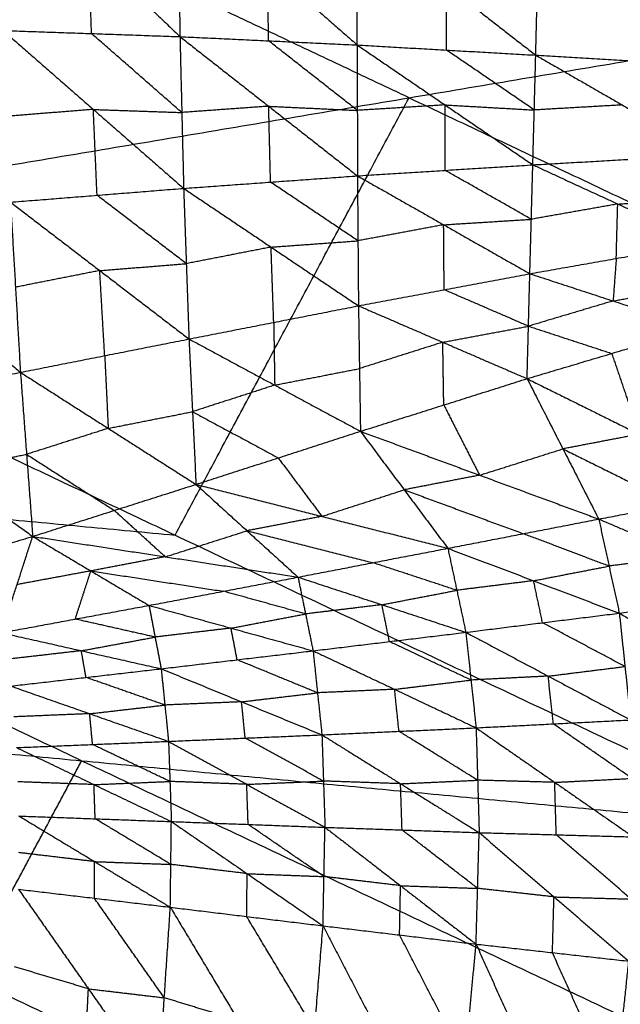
# Model space of a CAD drawing. Header units: millimetres. Extents: x -106 to 110, y -96 to 120.
# Tile 877 of 1020: x 40.63 to 44.64, y 93.09 to 99.66. Entities that reach past the tile are written whole.
import ezdxf

# ---------------------------------------------------------------- set-up
doc = ezdxf.new("R2010")
doc.units = ezdxf.units.MM
doc.header["$MEASUREMENT"] = 0
doc.layers.add('Default', color=7, linetype='Continuous', true_color=0x000000)

msp = doc.modelspace()

# ---------------------------------------------------------------- linework, layer by layer
at = {"layer": 'Default'}
for points in [[(43.2328, 99.1372, 10.5669), (41.0162, 100.1856, 10.5669), (38.7996, 101.234, 10.5669)], [(40.4908, 100.713, 5.6716), (41.0975, 100.1292, 5.7782), (41.7042, 99.5454, 5.8848)], [(41.6903, 100.5392, 6.0369), (41.6973, 100.0423, 5.9609), (41.7042, 99.5454, 5.8848)], [(41.6903, 100.5392, 6.0369), (42.2886, 100.0144, 6.1631), (42.887, 99.4896, 6.2893)], [(42.887, 99.4896, 6.2893), (42.8883, 99.9176, 6.3556), (42.8896, 100.3456, 6.4219)], [(42.8896, 100.3456, 6.4219), (43.4839, 99.8837, 6.5679), (44.0782, 99.4218, 6.7139)], [(41.114, 99.5659, 5.693), (41.1058, 99.8475, 5.7356), (41.0975, 100.1292, 5.7782)], [(44.0782, 99.4218, 6.7139), (44.0867, 99.7805, 6.7706), (44.0952, 100.1391, 6.8273)], [(44.0952, 100.1391, 6.8273), (44.6814, 99.7455, 6.9892), (45.2676, 99.352, 7.1512)], [(37.5326, 98.1752, 9.1165), (43.2328, 99.1372, 10.5669), (48.933, 100.0992, 12.0172)], [(42.2956, 99.5175, 6.0871), (42.2921, 99.7659, 6.1251), (42.2886, 100.0144, 6.1631)], [(43.4826, 99.4557, 6.5016), (43.4832, 99.6697, 6.5347), (43.4839, 99.8837, 6.5679)], [(40.5239, 99.5864, 5.5011), (41.114, 99.5659, 5.693), (41.7042, 99.5454, 5.8848)], [(40.5239, 99.5864, 5.5011), (41.1263, 99.0594, 5.7063), (41.7288, 98.5324, 5.9115)], [(41.7165, 99.0389, 5.8982), (41.4153, 99.3024, 5.7956), (41.114, 99.5659, 5.693)], [(41.7042, 99.5454, 5.8848), (41.7165, 99.0389, 5.8982), (41.7288, 98.5324, 5.9115)], [(41.7042, 99.5454, 5.8848), (42.2956, 99.5175, 6.0871), (42.887, 99.4896, 6.2893)], [(41.7042, 99.5454, 5.8848), (42.2963, 99.0807, 6.0985), (42.8884, 98.616, 6.3122)], [(42.8877, 99.0528, 6.3007), (42.5917, 99.2851, 6.1939), (42.2956, 99.5175, 6.0871)], [(42.887, 99.4896, 6.2893), (42.8877, 99.0528, 6.3007), (42.8884, 98.616, 6.3122)], [(42.887, 99.4896, 6.2893), (43.4728, 99.0896, 6.5108), (44.0587, 98.6896, 6.7323)], [(42.887, 99.4896, 6.2893), (43.4826, 99.4557, 6.5016), (44.0782, 99.4218, 6.7139)], [(44.0684, 99.0557, 6.7231), (43.7755, 99.2557, 6.6123), (43.4826, 99.4557, 6.5016)], [(44.0587, 98.6896, 6.7323), (44.0684, 99.0557, 6.7231), (44.0782, 99.4218, 6.7139)], [(44.0782, 99.4218, 6.7139), (44.6551, 99.0892, 6.9394), (45.232, 98.7566, 7.1649)], [(44.0782, 99.4218, 6.7139), (44.6729, 99.3869, 6.9325), (45.2676, 99.352, 7.1512)], [(41.6721, 96.2174, 9.1165), (42.4525, 97.6773, 9.8417), (43.2328, 99.1372, 10.5669)], [(43.2328, 99.1372, 10.5669), (45.3026, 98.1583, 10.5669), (47.3724, 97.1794, 10.5669)], [(41.1263, 99.0594, 5.7063), (40.8375, 99.0364, 5.6112), (40.5488, 99.0134, 5.5162)], [(41.1512, 98.4864, 5.7214), (41.1388, 98.7729, 5.7138), (41.1263, 99.0594, 5.7063)], [(41.1263, 99.0594, 5.7063), (41.4214, 99.0492, 5.8022), (41.7165, 99.0389, 5.8982)], [(42.2963, 99.0807, 6.0985), (42.0064, 99.0598, 5.9983), (41.7165, 99.0389, 5.8982)], [(42.3086, 98.5742, 6.1118), (42.3025, 98.8275, 6.1052), (42.2963, 99.0807, 6.0985)], [(42.2963, 99.0807, 6.0985), (42.592, 99.0667, 6.1996), (42.8877, 99.0528, 6.3007)], [(43.4728, 99.0896, 6.5108), (43.1803, 99.0712, 6.4057), (42.8877, 99.0528, 6.3007)], [(43.4736, 98.6528, 6.5222), (43.4732, 98.8712, 6.5165), (43.4728, 99.0896, 6.5108)], [(43.4728, 99.0896, 6.5108), (43.7706, 99.0726, 6.6169), (44.0684, 99.0557, 6.7231)], [(44.6551, 99.0892, 6.9394), (44.3618, 99.0725, 6.8312), (44.0684, 99.0557, 6.7231)], [(44.0587, 98.6896, 6.7323), (44.6454, 98.7231, 6.9486), (45.232, 98.7566, 7.1649)], [(42.8884, 98.616, 6.3122), (43.4736, 98.6528, 6.5222), (44.0587, 98.6896, 6.7323)], [(44.0388, 97.9628, 6.879), (44.0487, 98.3262, 6.8056), (44.0587, 98.6896, 6.7323)], [(44.0587, 98.6896, 6.7323), (44.6252, 98.428, 7.0081), (45.1918, 98.1665, 7.2839)], [(41.7288, 98.5324, 5.9115), (42.3086, 98.5742, 6.1118), (42.8884, 98.616, 6.3122)], [(42.8884, 98.616, 6.3122), (42.8918, 98.1822, 6.3995), (42.8952, 97.7484, 6.4868)], [(42.8884, 98.616, 6.3122), (43.4636, 98.2894, 6.5956), (44.0388, 97.9628, 6.879)], [(44.0487, 98.3262, 6.8056), (43.7612, 98.4895, 6.6639), (43.4736, 98.6528, 6.5222)], [(40.5737, 98.4403, 5.5313), (41.1512, 98.4864, 5.7214), (41.7288, 98.5324, 5.9115)], [(41.7288, 98.5324, 5.9115), (41.7466, 98.0297, 6.012), (41.7644, 97.5269, 6.1126)], [(41.7288, 98.5324, 5.9115), (42.312, 98.1404, 6.1991), (42.8952, 97.7484, 6.4868)], [(42.8918, 98.1822, 6.3995), (42.6002, 98.3782, 6.2557), (42.3086, 98.5742, 6.1118)], [(41.7466, 98.0297, 6.012), (41.4489, 98.258, 5.8667), (41.1512, 98.4864, 5.7214)], [(40.5737, 98.4403, 5.5313), (40.6067, 97.8724, 5.6445), (40.6398, 97.3044, 5.7578)], [(40.5737, 98.4403, 5.5313), (41.169, 97.9836, 5.8219), (41.7644, 97.5269, 6.1126)], [(44.6252, 98.428, 7.0081), (44.337, 98.3771, 6.9068), (44.0487, 98.3262, 6.8056)], [(44.6153, 98.0646, 7.0814), (44.6202, 98.2463, 7.0447), (44.6252, 98.428, 7.0081)], [(44.6252, 98.428, 7.0081), (44.9186, 98.4448, 7.1162), (45.2119, 98.4615, 7.2244)], [(39.4199, 98.3407, 5.1719), (40.0298, 97.8226, 5.4649), (40.6398, 97.3044, 5.7578)], [(43.4636, 98.2894, 6.5956), (43.1777, 98.2358, 6.4975), (42.8918, 98.1822, 6.3995)], [(43.4636, 98.2894, 6.5956), (43.7562, 98.3078, 6.7006), (44.0487, 98.3262, 6.8056)], [(43.467, 97.8556, 6.6829), (43.4653, 98.0725, 6.6392), (43.4636, 98.2894, 6.5956)], [(37.5326, 98.1752, 9.1165), (41.6721, 96.2174, 9.1165), (45.8117, 94.2595, 9.1165)], [(42.312, 98.1404, 6.1991), (42.0293, 98.085, 6.1056), (41.7466, 98.0297, 6.012)], [(42.312, 98.1404, 6.1991), (42.6019, 98.1613, 6.2993), (42.8918, 98.1822, 6.3995)], [(42.3298, 97.6377, 6.2997), (42.3209, 97.889, 6.2494), (42.312, 98.1404, 6.1991)], [(44.0388, 97.9628, 6.879), (44.6153, 98.0646, 7.0814), (45.1918, 98.1665, 7.2839)], [(41.169, 97.9836, 5.8219), (41.4578, 98.0067, 5.917), (41.7466, 98.0297, 6.012)], [(44.6153, 98.0646, 7.0814), (44.6047, 97.9227, 7.136), (44.5941, 97.7809, 7.1907)], [(41.169, 97.9836, 5.8219), (40.8879, 97.928, 5.7332), (40.6067, 97.8724, 5.6445)], [(41.2021, 97.4157, 5.9352), (41.1856, 97.6997, 5.8786), (41.169, 97.9836, 5.8219)], [(42.8952, 97.7484, 6.4868), (43.467, 97.8556, 6.6829), (44.0388, 97.9628, 6.879)], [(44.0205, 97.262, 7.1477), (44.0296, 97.6124, 7.0133), (44.0388, 97.9628, 6.879)], [(44.0388, 97.9628, 6.879), (44.5941, 97.7809, 7.1907), (45.1495, 97.5989, 7.5024)], [(44.5941, 97.7809, 7.1907), (44.8824, 97.8318, 7.2919), (45.1706, 97.8827, 7.3931)], [(44.0296, 97.6124, 7.0133), (43.7483, 97.734, 6.8481), (43.467, 97.8556, 6.6829)], [(41.7644, 97.5269, 6.1126), (42.3298, 97.6377, 6.2997), (42.8952, 97.7484, 6.4868)], [(42.8952, 97.7484, 6.4868), (42.9019, 97.3295, 6.6466), (42.9085, 96.9106, 6.8065)], [(42.8952, 97.7484, 6.4868), (43.4579, 97.5052, 6.8172), (44.0205, 97.262, 7.1477)], [(44.5941, 97.7809, 7.1907), (44.3119, 97.6966, 7.102), (44.0296, 97.6124, 7.0133)], [(42.3298, 97.6377, 6.2997), (42.3331, 97.4282, 6.3796), (42.3364, 97.2188, 6.4595)], [(43.4579, 97.5052, 6.8172), (43.7437, 97.5588, 6.9153), (44.0296, 97.6124, 7.0133)], [(44.0296, 97.6124, 7.0133), (44.3073, 97.5214, 7.1692), (44.585, 97.4305, 7.325)], [(44.0205, 97.262, 7.1477), (44.585, 97.4305, 7.325), (45.1495, 97.5989, 7.5024)], [(40.6398, 97.3044, 5.7578), (41.2021, 97.4157, 5.9352), (41.7644, 97.5269, 6.1126)], [(41.7644, 97.5269, 6.1126), (41.7878, 97.0415, 6.297), (41.8112, 96.5561, 6.4815)], [(41.7644, 97.5269, 6.1126), (42.3364, 97.2188, 6.4595), (42.9085, 96.9106, 6.8065)], [(43.4579, 97.5052, 6.8172), (43.1799, 97.4173, 6.7319), (42.9019, 97.3295, 6.6466)], [(43.4645, 97.0863, 6.9771), (43.4612, 97.2958, 6.8972), (43.4579, 97.5052, 6.8172)], [(41.2021, 97.4157, 5.9352), (41.2138, 97.173, 6.0274), (41.2255, 96.9303, 6.1197)], [(44.585, 97.4305, 7.325), (44.6766, 97.1608, 6.8794), (44.7682, 96.891, 6.4337)], [(39.5135, 97.085, 5.4224), (40.0767, 97.1947, 5.5901), (40.6398, 97.3044, 5.7578)], [(40.6398, 97.3044, 5.7578), (40.6807, 96.7567, 5.9659), (40.7217, 96.209, 6.1741)], [(40.6398, 97.3044, 5.7578), (41.2255, 96.9303, 6.1197), (41.8112, 96.5561, 6.4815)], [(42.3364, 97.2188, 6.4595), (42.6191, 97.2741, 6.5531), (42.9019, 97.3295, 6.6466)], [(42.3364, 97.2188, 6.4595), (42.0621, 97.1301, 6.3783), (41.7878, 97.0415, 6.297)], [(42.9085, 96.9106, 6.8065), (43.4645, 97.0863, 6.9771), (44.0205, 97.262, 7.1477)], [(44.0205, 97.262, 7.1477), (44.2595, 96.7933, 6.3635), (44.4986, 96.3246, 5.5794)], [(44.0205, 97.262, 7.1477), (44.7682, 96.891, 6.4337), (45.516, 96.5201, 5.7197)], [(43.4645, 97.0863, 6.9771), (43.584, 96.8519, 6.585), (43.7035, 96.6176, 6.1929)], [(39.5135, 97.085, 5.4224), (40.1176, 96.647, 5.7982), (40.7217, 96.209, 6.1741)], [(41.2255, 96.9303, 6.1197), (41.5067, 96.9859, 6.2084), (41.7878, 97.0415, 6.297)], [(41.7878, 97.0415, 6.297), (42.0738, 96.8874, 6.4705), (42.3598, 96.7333, 6.644)], [(41.2255, 96.9303, 6.1197), (40.9531, 96.8435, 6.0428), (40.6807, 96.7567, 5.9659)], [(41.8112, 96.5561, 6.4815), (42.3598, 96.7333, 6.644), (42.9085, 96.9106, 6.8065)], [(42.9085, 96.9106, 6.8065), (43.2, 96.5201, 6.1289), (43.4914, 96.1295, 5.4513)], [(42.9085, 96.9106, 6.8065), (43.7035, 96.6176, 6.1929), (44.4986, 96.3246, 5.5794)], [(44.7682, 96.891, 6.4337), (44.5139, 96.8422, 6.3986), (44.2595, 96.7933, 6.3635)], [(43.7035, 96.6176, 6.1929), (43.9815, 96.7054, 6.2782), (44.2595, 96.7933, 6.3635)], [(44.2595, 96.7933, 6.3635), (44.6334, 96.6078, 6.0066), (45.0073, 96.4223, 5.6496)], [(40.1176, 96.647, 5.7982), (40.3992, 96.7018, 5.8821), (40.6807, 96.7567, 5.9659)], [(40.6807, 96.7567, 5.9659), (40.9736, 96.5696, 6.1469), (41.2664, 96.3825, 6.3278)], [(42.3598, 96.7333, 6.644), (42.5056, 96.5381, 6.3052), (42.6513, 96.3428, 5.9664)], [(36.9088, 96.6692, 8.5305), (39.2905, 96.4433, 8.8235), (41.6721, 96.2174, 9.1165)], [(41.0483, 94.7114, 8.5305), (38.9786, 95.6903, 8.5305), (36.9088, 96.6692, 8.5305)], [(43.7035, 96.6176, 6.1929), (43.4517, 96.5688, 6.1609), (43.2, 96.5201, 6.1289)], [(40.7217, 96.209, 6.1741), (41.2664, 96.3825, 6.3278), (41.8112, 96.5561, 6.4815)], [(41.8112, 96.5561, 6.4815), (42.1515, 96.2466, 5.9074), (42.4918, 95.9371, 5.3334)], [(41.8112, 96.5561, 6.4815), (42.6513, 96.3428, 5.9664), (43.4914, 96.1295, 5.4513)], [(42.6513, 96.3428, 5.9664), (42.9256, 96.4314, 6.0477), (43.2, 96.5201, 6.1289)], [(43.2, 96.5201, 6.1289), (43.5975, 96.3736, 5.8221), (43.995, 96.227, 5.5154)], [(44.4986, 96.3246, 5.5794), (45.0073, 96.4223, 5.6496), (45.516, 96.5201, 5.7197)], [(41.2664, 96.3825, 6.3278), (41.4366, 96.2278, 6.0408), (41.6067, 96.073, 5.7537)], [(42.6513, 96.3428, 5.9664), (42.4014, 96.2947, 5.9369), (42.1515, 96.2466, 5.9074)], [(43.4914, 96.1295, 5.4513), (43.995, 96.227, 5.5154), (44.4986, 96.3246, 5.5794)], [(44.4986, 96.3246, 5.5794), (44.5671, 96.0107, 5.2612), (44.6357, 95.6967, 4.9431)], [(44.4986, 96.3246, 5.5794), (45.0831, 96.0769, 5.2986), (45.6677, 95.8291, 5.0178)], [(41.6067, 96.073, 5.7537), (41.8791, 96.1598, 5.8306), (42.1515, 96.2466, 5.9074)], [(42.1515, 96.2466, 5.9074), (42.5716, 96.14, 5.6499), (42.9916, 96.0333, 5.3924)], [(39.6262, 95.8764, 5.8832), (40.1739, 96.0427, 6.0286), (40.7217, 96.209, 6.1741)], [(40.5132, 95.5659, 5.1155), (40.6174, 95.8874, 5.6448), (40.7217, 96.209, 6.1741)], [(40.7217, 96.209, 6.1741), (41.1097, 95.9786, 5.698), (41.4977, 95.7481, 5.2218)], [(40.7217, 96.209, 6.1741), (41.6067, 96.073, 5.7537), (42.4918, 95.9371, 5.3334)], [(44.5671, 96.0107, 5.2612), (44.2811, 96.1189, 5.3883), (43.995, 96.227, 5.5154)], [(42.4918, 95.9371, 5.3334), (42.9916, 96.0333, 5.3924), (43.4914, 96.1295, 5.4513)], [(43.4914, 96.1295, 5.4513), (43.5515, 95.8491, 5.1661), (43.6116, 95.5687, 4.8809)], [(43.4914, 96.1295, 5.4513), (44.0636, 95.9131, 5.1972), (44.6357, 95.6967, 4.9431)], [(41.6067, 96.073, 5.7537), (41.3582, 96.0258, 5.7258), (41.1097, 95.9786, 5.698)], [(45.0831, 96.0769, 5.2986), (44.8251, 96.0438, 5.2799), (44.5671, 96.0107, 5.2612)], [(41.1097, 95.9786, 5.698), (40.8636, 95.933, 5.6714), (40.6174, 95.8874, 5.6448)], [(41.0054, 95.657, 5.1687), (41.0576, 95.8178, 5.4333), (41.1097, 95.9786, 5.698)], [(41.1097, 95.9786, 5.698), (41.5522, 95.9106, 5.4878), (41.9948, 95.8426, 5.2776)], [(43.5515, 95.8491, 5.1661), (43.2716, 95.9412, 5.2792), (42.9916, 96.0333, 5.3924)], [(44.0636, 95.9131, 5.1972), (44.3154, 95.9619, 5.2292), (44.5671, 96.0107, 5.2612)], [(41.4977, 95.7481, 5.2218), (41.9948, 95.8426, 5.2776), (42.4918, 95.9371, 5.3334)], [(42.4918, 95.9371, 5.3334), (42.5421, 95.6912, 5.0806), (42.5924, 95.4452, 4.8278)], [(42.4918, 95.9371, 5.3334), (43.0517, 95.7529, 5.1071), (43.6116, 95.5687, 4.8809)], [(44.0636, 95.9131, 5.1972), (43.8075, 95.8811, 5.1817), (43.5515, 95.8491, 5.1661)], [(44.1236, 95.6327, 4.912), (44.0936, 95.7729, 5.0546), (44.0636, 95.9131, 5.1972)], [(42.5421, 95.6912, 5.0806), (42.2684, 95.7669, 5.1791), (41.9948, 95.8426, 5.2776)], [(43.0517, 95.7529, 5.1071), (43.3016, 95.801, 5.1366), (43.5515, 95.8491, 5.1661)], [(44.6357, 95.6967, 4.9431), (45.1517, 95.7629, 4.9805), (45.6677, 95.8291, 5.0178)], [(40.5132, 95.5659, 5.1155), (41.0054, 95.657, 5.1687), (41.4977, 95.7481, 5.2218)], [(41.4977, 95.7481, 5.2218), (41.5383, 95.5368, 5.0005), (41.5789, 95.3254, 4.7792)], [(41.4977, 95.7481, 5.2218), (42.0451, 95.5967, 5.0248), (42.5924, 95.4452, 4.8278)], [(43.0517, 95.7529, 5.1071), (42.7969, 95.722, 5.0939), (42.5421, 95.6912, 5.0806)], [(43.102, 95.5069, 4.8544), (43.0769, 95.6299, 4.9808), (43.0517, 95.7529, 5.1071)], [(41.5383, 95.5368, 5.0005), (41.2719, 95.5969, 5.0846), (41.0054, 95.657, 5.1687)], [(42.0451, 95.5967, 5.0248), (42.2936, 95.6439, 5.0527), (42.5421, 95.6912, 5.0806)], [(43.6116, 95.5687, 4.8809), (44.1236, 95.6327, 4.912), (44.6357, 95.6967, 4.9431)], [(44.6357, 95.6967, 4.9431), (44.6733, 95.3404, 4.6806), (44.711, 94.984, 4.4181)], [(44.6357, 95.6967, 4.9431), (45.1917, 95.3706, 4.6903), (45.7476, 95.0444, 4.4375)], [(42.0451, 95.5967, 5.0248), (41.7917, 95.5667, 5.0127), (41.5383, 95.5368, 5.0005)], [(42.0857, 95.3853, 4.8035), (42.0654, 95.491, 4.9142), (42.0451, 95.5967, 5.0248)], [(44.6733, 95.3404, 4.6806), (44.3985, 95.4865, 4.7963), (44.1236, 95.6327, 4.912)], [(40.5132, 95.5659, 5.1155), (41.0461, 95.4456, 4.9474), (41.5789, 95.3254, 4.7792)], [(41.0461, 95.4456, 4.9474), (41.2922, 95.4912, 4.974), (41.5383, 95.5368, 5.0005)], [(42.5924, 95.4452, 4.8278), (43.102, 95.5069, 4.8544), (43.6116, 95.5687, 4.8809)], [(43.6116, 95.5687, 4.8809), (43.6459, 95.2499, 4.6461), (43.6801, 94.9311, 4.4113)], [(43.6116, 95.5687, 4.8809), (44.1613, 95.2763, 4.6495), (44.711, 94.984, 4.4181)], [(41.0461, 95.4456, 4.9474), (40.7952, 95.4167, 4.9356), (40.5444, 95.3879, 4.9238)], [(41.0772, 95.2676, 4.7557), (41.0616, 95.3566, 4.8515), (41.0461, 95.4456, 4.9474)], [(41.5789, 95.3254, 4.7792), (42.0857, 95.3853, 4.8035), (42.5924, 95.4452, 4.8278)], [(42.5924, 95.4452, 4.8278), (42.6219, 95.1647, 4.6202), (42.6515, 94.8843, 4.4126)], [(42.5924, 95.4452, 4.8278), (43.1363, 95.1882, 4.6196), (43.6801, 94.9311, 4.4113)], [(43.6459, 95.2499, 4.6461), (43.3739, 95.3784, 4.7502), (43.102, 95.5069, 4.8544)], [(42.6219, 95.1647, 4.6202), (42.3538, 95.275, 4.7119), (42.0857, 95.3853, 4.8035)], [(40.5756, 95.2098, 4.7322), (41.0772, 95.2676, 4.7557), (41.5789, 95.3254, 4.7792)], [(41.5789, 95.3254, 4.7792), (41.6035, 95.0831, 4.5979), (41.628, 94.8408, 4.4166)], [(41.5789, 95.3254, 4.7792), (42.1152, 95.1048, 4.5959), (42.6515, 94.8843, 4.4126)], [(44.1613, 95.2763, 4.6495), (44.4173, 95.3083, 4.665), (44.6733, 95.3404, 4.6806)], [(41.6035, 95.0831, 4.5979), (41.3404, 95.1753, 4.6768), (41.0772, 95.2676, 4.7557)], [(43.1363, 95.1882, 4.6196), (43.3911, 95.219, 4.6328), (43.6459, 95.2499, 4.6461)], [(44.1613, 95.2763, 4.6495), (43.9036, 95.2631, 4.6478), (43.6459, 95.2499, 4.6461)], [(44.1955, 94.9575, 4.4147), (44.1784, 95.1169, 4.5321), (44.1613, 95.2763, 4.6495)], [(40.5756, 95.2098, 4.7322), (41.1018, 95.0253, 4.5744), (41.628, 94.8408, 4.4166)], [(43.1363, 95.1882, 4.6196), (42.8791, 95.1765, 4.6199), (42.6219, 95.1647, 4.6202)], [(43.1658, 94.9077, 4.4119), (43.151, 95.0479, 4.5158), (43.1363, 95.1882, 4.6196)], [(36.285, 95.1632, 7.9444), (40.2799, 93.2737, 7.9444), (44.2748, 91.3843, 7.9444)], [(36.285, 95.1632, 7.9444), (41.0483, 94.7114, 8.5305), (45.8117, 94.2595, 9.1165)], [(42.1152, 95.1048, 4.5959), (42.3686, 95.1348, 4.6081), (42.6219, 95.1647, 4.6202)], [(41.1018, 95.0253, 4.5744), (41.3526, 95.0542, 4.5862), (41.6035, 95.0831, 4.5979)], [(42.1152, 95.1048, 4.5959), (41.8593, 95.0939, 4.5969), (41.6035, 95.0831, 4.5979)], [(42.1397, 94.8625, 4.4146), (42.1275, 94.9837, 4.5053), (42.1152, 95.1048, 4.5959)], [(41.1018, 95.0253, 4.5744), (40.8483, 95.0148, 4.575), (40.5948, 95.0043, 4.5757)], [(41.1211, 94.8198, 4.4179), (41.1114, 94.9226, 4.4962), (41.1018, 95.0253, 4.5744)], [(43.6801, 94.9311, 4.4113), (44.1955, 94.9575, 4.4147), (44.711, 94.984, 4.4181)], [(42.6515, 94.8843, 4.4126), (43.1658, 94.9077, 4.4119), (43.6801, 94.9311, 4.4113)], [(43.6801, 94.9311, 4.4113), (43.6904, 94.5813, 4.2278), (43.7007, 94.2314, 4.0442)], [(43.6801, 94.9311, 4.4113), (44.2048, 94.567, 4.2087), (44.7294, 94.203, 4.0062)], [(44.7202, 94.5935, 4.2121), (44.4579, 94.7755, 4.3134), (44.1955, 94.9575, 4.4147)], [(41.628, 94.8408, 4.4166), (42.1397, 94.8625, 4.4146), (42.6515, 94.8843, 4.4126)], [(42.6616, 94.5756, 4.2511), (42.4007, 94.7191, 4.3329), (42.1397, 94.8625, 4.4146)], [(42.6515, 94.8843, 4.4126), (42.6616, 94.5756, 4.2511), (42.6718, 94.267, 4.0896)], [(42.6515, 94.8843, 4.4126), (43.1761, 94.5578, 4.2284), (43.7007, 94.2314, 4.0442)], [(43.6904, 94.5813, 4.2278), (43.4281, 94.7445, 4.3199), (43.1658, 94.9077, 4.4119)], [(40.6141, 94.7989, 4.4191), (41.1211, 94.8198, 4.4179), (41.628, 94.8408, 4.4166)], [(40.6141, 94.7989, 4.4191), (41.1305, 94.5521, 4.2777), (41.6469, 94.3054, 4.1362)], [(41.6374, 94.5731, 4.2764), (41.3792, 94.6964, 4.3471), (41.1211, 94.8198, 4.4179)], [(41.628, 94.8408, 4.4166), (41.6374, 94.5731, 4.2764), (41.6469, 94.3054, 4.1362)], [(41.628, 94.8408, 4.4166), (42.1499, 94.5539, 4.2531), (42.6718, 94.267, 4.0896)], [(40.2799, 93.2737, 7.9444), (40.6641, 93.9925, 8.2375), (41.0483, 94.7114, 8.5305)], [(41.0483, 94.7114, 8.5305), (43.0458, 93.7666, 8.5305), (45.0432, 92.8219, 8.5305)], [(44.2048, 94.567, 4.2087), (44.4625, 94.5802, 4.2104), (44.7202, 94.5935, 4.2121)], [(41.1305, 94.5521, 4.2777), (40.8763, 94.5614, 4.2883), (40.6221, 94.5707, 4.2989)], [(41.1305, 94.5521, 4.2777), (41.384, 94.5626, 4.277), (41.6374, 94.5731, 4.2764)], [(41.1385, 94.3239, 4.1574), (41.1345, 94.438, 4.2176), (41.1305, 94.5521, 4.2777)], [(42.1499, 94.5539, 4.2531), (41.8937, 94.5635, 4.2648), (41.6374, 94.5731, 4.2764)], [(42.1499, 94.5539, 4.2531), (42.4058, 94.5648, 4.2521), (42.6616, 94.5756, 4.2511)], [(42.1593, 94.2862, 4.1129), (42.1546, 94.42, 4.183), (42.1499, 94.5539, 4.2531)], [(43.1761, 94.5578, 4.2284), (42.9189, 94.5667, 4.2398), (42.6616, 94.5756, 4.2511)], [(43.1761, 94.5578, 4.2284), (43.4333, 94.5695, 4.2281), (43.6904, 94.5813, 4.2278)], [(43.1863, 94.2492, 4.0669), (43.1812, 94.4035, 4.1477), (43.1761, 94.5578, 4.2284)], [(44.2048, 94.567, 4.2087), (43.9476, 94.5741, 4.2182), (43.6904, 94.5813, 4.2278)], [(44.2151, 94.2172, 4.0252), (44.2099, 94.3921, 4.117), (44.2048, 94.567, 4.2087)], [(40.6301, 94.3425, 4.1787), (41.135, 94.038, 4.0523), (41.6399, 93.7335, 3.9259)], [(40.6301, 94.3425, 4.1787), (41.1385, 94.3239, 4.1574), (41.6469, 94.3054, 4.1362)], [(41.6434, 94.0194, 4.031), (41.3909, 94.1717, 4.0942), (41.1385, 94.3239, 4.1574)], [(41.6399, 93.7335, 3.9259), (41.6434, 94.0194, 4.031), (41.6469, 94.3054, 4.1362)], [(41.6469, 94.3054, 4.1362), (42.1528, 93.9574, 3.9909), (42.6587, 93.6093, 3.8457)], [(41.6469, 94.3054, 4.1362), (42.1593, 94.2862, 4.1129), (42.6718, 94.267, 4.0896)], [(42.6653, 93.9382, 3.9677), (42.4123, 94.1122, 4.0403), (42.1593, 94.2862, 4.1129)], [(42.6587, 93.6093, 3.8457), (42.6653, 93.9382, 3.9677), (42.6718, 94.267, 4.0896)], [(42.6718, 94.267, 4.0896), (43.1759, 93.8771, 3.9276), (43.68, 93.4872, 3.7657)], [(42.6718, 94.267, 4.0896), (43.1863, 94.2492, 4.0669), (43.7007, 94.2314, 4.0442)], [(44.2748, 91.3843, 7.9444), (45.0432, 92.8219, 8.5305), (45.8117, 94.2595, 9.1165)], [(43.6904, 93.8593, 3.905), (43.4383, 94.0543, 3.9859), (43.1863, 94.2492, 4.0669)], [(43.68, 93.4872, 3.7657), (43.6904, 93.8593, 3.905), (43.7007, 94.2314, 4.0442)], [(43.7007, 94.2314, 4.0442), (44.1999, 93.8023, 3.8683), (44.6991, 93.3732, 3.6923)], [(43.7007, 94.2314, 4.0442), (44.2151, 94.2172, 4.0252), (44.7294, 94.203, 4.0062)], [(44.7142, 93.7881, 3.8493), (44.4647, 94.0026, 3.9372), (44.2151, 94.2172, 4.0252)], [(41.135, 94.038, 4.0523), (40.8818, 94.068, 4.0709), (40.6287, 94.098, 4.0894)], [(41.1335, 93.7935, 3.963), (41.1343, 93.9157, 4.0076), (41.135, 94.038, 4.0523)], [(41.135, 94.038, 4.0523), (41.3892, 94.0287, 4.0417), (41.6434, 94.0194, 4.031)], [(42.1528, 93.9574, 3.9909), (41.8981, 93.9884, 4.011), (41.6434, 94.0194, 4.031)], [(42.1493, 93.6714, 3.8858), (42.151, 93.8144, 3.9384), (42.1528, 93.9574, 3.9909)], [(42.1528, 93.9574, 3.9909), (42.409, 93.9478, 3.9793), (42.6653, 93.9382, 3.9677)], [(43.1759, 93.8771, 3.9276), (42.9206, 93.9077, 3.9477), (42.6653, 93.9382, 3.9677)], [(43.1694, 93.5483, 3.8057), (43.1726, 93.7127, 3.8667), (43.1759, 93.8771, 3.9276)], [(43.1759, 93.8771, 3.9276), (43.4331, 93.8682, 3.9163), (43.6904, 93.8593, 3.905)], [(40.6272, 93.8535, 4.0001), (41.0935, 93.1889, 3.8479), (41.5598, 92.5244, 3.6956)], [(40.6272, 93.8535, 4.0001), (41.1335, 93.7935, 3.963), (41.6399, 93.7335, 3.9259)], [(44.1999, 93.8023, 3.8683), (43.9451, 93.8308, 3.8866), (43.6904, 93.8593, 3.905)], [(44.1895, 93.4302, 3.729), (44.1947, 93.6162, 3.7987), (44.1999, 93.8023, 3.8683)], [(44.1999, 93.8023, 3.8683), (44.4571, 93.7952, 3.8588), (44.7142, 93.7881, 3.8493)], [(41.5998, 93.1289, 3.8108), (41.3667, 93.4612, 3.8869), (41.1335, 93.7935, 3.963)], [(41.5598, 92.5244, 3.6956), (41.5998, 93.1289, 3.8108), (41.6399, 93.7335, 3.9259)], [(41.6399, 93.7335, 3.9259), (42.0935, 92.9776, 3.7499), (42.5471, 92.2217, 3.574)], [(41.6399, 93.7335, 3.9259), (42.1493, 93.6714, 3.8858), (42.6587, 93.6093, 3.8457)], [(42.6029, 92.9155, 3.7098), (42.3761, 93.2935, 3.7978), (42.1493, 93.6714, 3.8858)], [(42.5471, 92.2217, 3.574), (42.6029, 92.9155, 3.7098), (42.6587, 93.6093, 3.8457)], [(42.6587, 93.6093, 3.8457), (43.096, 92.7644, 3.6485), (43.5332, 91.9194, 3.4513)], [(42.6587, 93.6093, 3.8457), (43.1694, 93.5483, 3.8057), (43.68, 93.4872, 3.7657)], [(43.6066, 92.7033, 3.6085), (43.388, 93.1258, 3.7071), (43.1694, 93.5483, 3.8057)], [(43.5332, 91.9194, 3.4513), (43.6066, 92.7033, 3.6085), (43.68, 93.4872, 3.7657)], [(43.68, 93.4872, 3.7657), (44.0977, 92.5569, 3.5502), (44.5154, 91.6266, 3.3347)], [(43.68, 93.4872, 3.7657), (44.1895, 93.4302, 3.729), (44.6991, 93.3732, 3.6923)], [(44.6072, 92.4999, 3.5135), (44.3984, 92.965, 3.6213), (44.1895, 93.4302, 3.729)], [(44.5154, 91.6266, 3.3347), (44.6072, 92.4999, 3.5135), (44.6991, 93.3732, 3.6923)], [(41.0935, 93.1889, 3.8479), (40.8469, 93.2622, 3.8763), (40.6003, 93.3354, 3.9048)], [(41.0666, 92.6709, 3.7526), (41.0801, 92.9299, 3.8002), (41.0935, 93.1889, 3.8479)], [(41.0935, 93.1889, 3.8479), (41.3467, 93.1589, 3.8293), (41.5998, 93.1289, 3.8108)], [(42.0935, 92.9776, 3.7499), (41.8467, 93.0533, 3.7803), (41.5998, 93.1289, 3.8108)]]:
    msp.add_open_spline(points, degree=2, dxfattribs=at)

doc.saveas('drawing.dxf')
